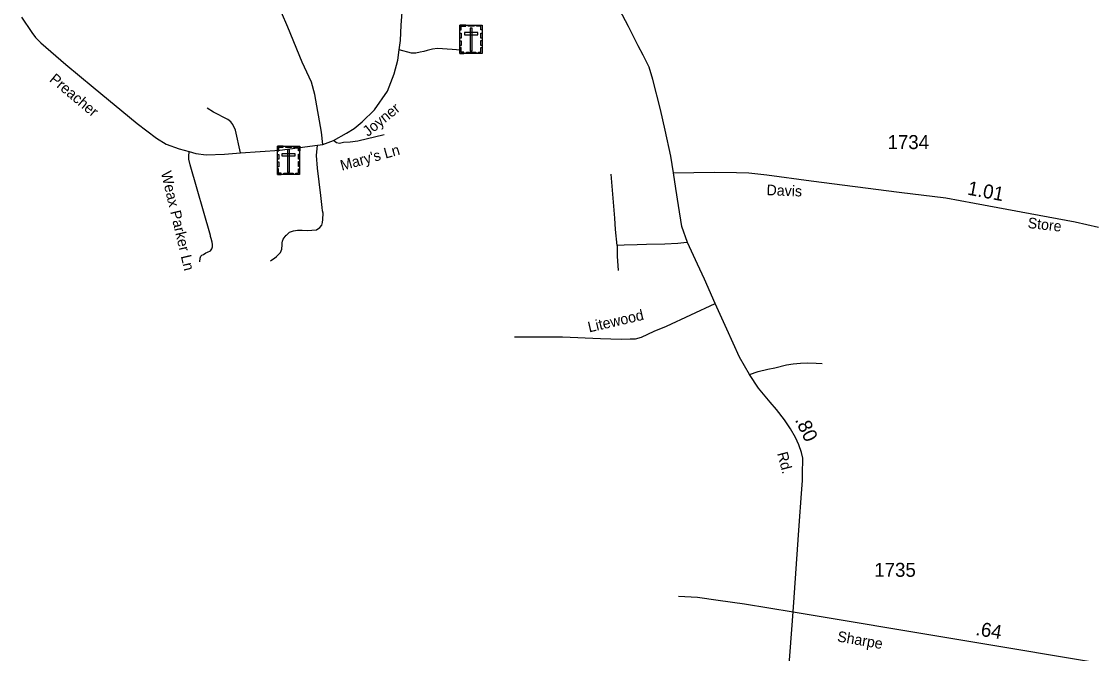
# Model space of a CAD drawing. Extents: x 2220236 to 2384410, y 720751 to 894131.
# Drawn here: x 2333549 to 2343156, y 771636 to 777294 of the extents above; entities that cross this region are included whole.
import ezdxf

# ---------------------------------------------------------------- set-up
doc = ezdxf.new("R2010")
doc.units = 0
doc.layers.add('Default', color=7, linetype='Continuous')

msp = doc.modelspace()

# ---------------------------------------------------------------- linework, layer by layer
at = {"layer": 'Default'}
for points in [[(2339387.6, 775938.6), (2339362.3, 776087.5), (2339311.6, 776320.1), (2339269.9, 776507.2), (2339202, 776774.3), (2339168.9, 776884.9), (2339115.9, 776991), (2339071.5, 777077.1), (2338984.1, 777249.4), (2338590.1, 777996.3)], [(2333549.2, 777333.4), (2333640.7, 777194.3), (2333674.8, 777150.1), (2333721.6, 777102.1), (2333945.6, 776908.2), (2334192.1, 776706.5), (2334584.1, 776381.3), (2334757.1, 776248.9), (2334846, 776196.2), (2334960.9, 776154.5), (2335049.7, 776130.8), (2335111.4, 776112.4), (2335203.5, 776101.4), (2335367.3, 776107.5), (2335511.2, 776117.2), (2335861.2, 776141.8), (2336199.4, 776185.7), (2336248, 776194.1), (2336341.6, 776229.1), (2336458.5, 776293.4), (2336527.7, 776336.3), (2336600.2, 776394.5), (2336710, 776503.3), (2336827.5, 776670.3), (2336886.3, 776825.4), (2336918.7, 776947.7), (2336931.2, 777038.9), (2336941.1, 777123.5), (2336949.9, 777262), (2336967.5, 777500.4)], [(2336248, 776194.1), (2336234.8, 776301.8), (2336176.8, 776638.9), (2336146.1, 776752.1), (2336063.3, 776929.4), (2335933.6, 777243.9), (2335877.9, 777373)], [(2337481.6, 777036.5), (2337405.4, 777043.6), (2337273.4, 777052.1), (2337229.5, 777045.5), (2337181.7, 777034.9), (2337151.7, 777024.5), (2337119.9, 777020.2), (2337080, 777011.7), (2337040, 777011.3), (2336931.2, 777038.9)], [(2335511.2, 776117.2), (2335464.2, 776322.5), (2335442.3, 776370.9), (2335424.7, 776395.1), (2335397.3, 776417), (2335268.8, 776480.8), (2335212.8, 776519.2)], [(2336795.1, 776279.7), (2336560.1, 776223.6), (2336490.9, 776214.9), (2336431.6, 776210.5), (2336395.4, 776202.8), (2336370.1, 776207.2), (2336341.6, 776229.1)], [(2335146.2, 775143.2), (2335147.9, 775175.3), (2335155.6, 775193.4), (2335163.5, 775201.2), (2335178.2, 775208.9), (2335199.3, 775221.8), (2335215.1, 775229.9), (2335241.9, 775241.9), (2335252.9, 775259.5), (2335258.4, 775278.2), (2335258.4, 775296.8), (2335255.1, 775319.9), (2335246.2, 775351), (2335242.4, 775369.9), (2335240.5, 775377.3), (2335060.7, 776009.9), (2335047.5, 776062.7), (2335046.4, 776085.8), (2335049.7, 776130.8)], [(2335778, 775150.7), (2335789.7, 775160.9), (2335813.6, 775175.1), (2335833.4, 775189.3), (2335866.9, 775225.7), (2335878.7, 775256), (2335882.2, 775293.9), (2335881.9, 775313.9), (2335885.8, 775328), (2335891.5, 775343.9), (2335901.6, 775357.1), (2335920.4, 775381.6), (2335921.3, 775382.4), (2335947.6, 775406.7), (2335983.4, 775421.1), (2336019.4, 775425.7), (2336061.2, 775425.9), (2336108.4, 775422.8), (2336191.6, 775430), (2336220.8, 775450.1), (2336237.3, 775469.9), (2336244.5, 775494.2), (2336248.1, 775520.3), (2336251.5, 775578.4), (2336245.3, 775598.2), (2336242.2, 775628.7), (2336230.7, 775736.9), (2336199.4, 775981.4), (2336191.7, 776094.5), (2336199.4, 776185.7)], [(2338881.8, 775287.5), (2338866.4, 775433.3), (2338861.1, 775532.9), (2338827.4, 775928.5)], [(2339387.6, 775938.6), (2339751.9, 775944.1), (2339949.8, 775942.6), (2340061.9, 775938), (2340222, 775921.9), (2340618.6, 775866.7), (2341405.5, 775766.2), (2341824.6, 775713.9), (2342081.5, 775668.1), (2342579.8, 775574.6), (2342981.9, 775500.6), (2343192.6, 775453.8)], [(2340458.3, 772010.4), (2340511.3, 772783), (2340533.8, 773068.4), (2340540.2, 773185.8), (2340540.2, 773240.5), (2340543.1, 773384.7), (2340532.6, 773436.7), (2340508.1, 773505.8), (2340477.5, 773570.1), (2340434.2, 773648.9), (2340379.5, 773727.7), (2340307.2, 773821), (2340251, 773886.9), (2340148.1, 774013.1), (2340066.2, 774135.3), (2339977.8, 774290.5), (2339863.7, 774538.3), (2339758.9, 774768.9), (2339664.4, 774987.4), (2339600.6, 775122.8), (2339511.3, 775316.9), (2339460.2, 775458.2), (2339432, 775646.6), (2339407.8, 775798.6), (2339387.6, 775938.6)], [(2339511.3, 775316.9), (2339479.1, 775311.5), (2339425.3, 775306.1), (2339309.6, 775300.7), (2339146.2, 775298.7), (2339060.1, 775294.7), (2338944.5, 775290.6), (2338881.8, 775287.5)], [(2338881.8, 775287.5), (2338883.4, 775192.6), (2338891.5, 775065.6)], [(2337962.6, 774472.2), (2338391.7, 774470.6), (2338731.6, 774455.1), (2338917.2, 774451.3), (2338997.5, 774452.9), (2339045.7, 774452.9), (2339098.8, 774467.4), (2339214.5, 774522.9), (2339323.7, 774567.9), (2339758.9, 774768.9)], [(2340066.2, 774135.3), (2340144.9, 774161.1), (2340231.7, 774182), (2340294.3, 774194.8), (2340397.2, 774220.7), (2340457.1, 774229.5), (2340522.9, 774234.2), (2340589, 774237.1), (2340662.9, 774235.9), (2340716.9, 774232.5)], [(2339431.4, 772150.3), (2339601.7, 772142.2), (2339784.9, 772113.3), (2340022.8, 772081.1), (2340458.3, 772010.4)], [(2340149.7, 769052.4), (2340170.6, 769284), (2340186.7, 769700.5), (2340196.3, 770015.6), (2340199.5, 770157.2), (2340228.5, 770654.8), (2340244.5, 770764.2), (2340281.5, 770910.5), (2340302.4, 770987.7), (2340314.8, 771025.8), (2340328.3, 771072), (2340342.6, 771113.9), (2340373.1, 771199.1), (2340383, 771243.6), (2340406.8, 771378.4), (2340414.9, 771458.8), (2340458.3, 772010.4)], [(2340458.3, 772010.4), (2343353.1, 771527.4), (2343572.9, 771495.1), (2343811.7, 771450.9)]]:
    msp.add_lwpolyline(points, dxfattribs=at)
for points in [[(2337475, 777262.3), (2337674.1, 777262.3), (2337674.1, 777007.7), (2337475, 777007.7)], [(2337475, 777219), (2337486.4, 777219), (2337486.4, 777251.2), (2337526.9, 777251.2), (2337526.9, 777262.3), (2337475, 777262.3)], [(2337549.1, 777262.3), (2337600.9, 777262.3), (2337600.9, 777250.9), (2337549.1, 777250.9)], [(2337674.2, 777218.9), (2337662.8, 777218.9), (2337662.8, 777251.1), (2337622.3, 777251.1), (2337622.3, 777262.3), (2337674.2, 777262.3)], [(2337475, 777144.8), (2337475, 777188.1), (2337486.4, 777188.1), (2337486.4, 777144.8)], [(2337515.8, 777194.2), (2337515.8, 777175.6), (2337633.6, 777175.6), (2337633.6, 777194.2)], [(2337584, 777233), (2337565.4, 777233), (2337565.4, 777030.2), (2337584, 777030.2)], [(2337662.8, 777145.9), (2337662.8, 777189.2), (2337674.1, 777189.2), (2337674.1, 777145.9)], [(2337475, 777077.6), (2337475, 777120.9), (2337486.4, 777120.9), (2337486.4, 777077.6)], [(2337662.7, 777079.9), (2337662.7, 777123.3), (2337674.1, 777123.3), (2337674.1, 777079.9)], [(2337508.1, 777007.7), (2337508.1, 777019.2), (2337486.1, 777019.2), (2337486.1, 777059.6), (2337475, 777059.6), (2337475, 777007.7)], [(2337532.5, 777019.1), (2337617.3, 777019.1), (2337617.3, 777007.8), (2337532.5, 777007.8)], [(2337641, 777007.7), (2337641, 777019.2), (2337663, 777019.2), (2337663, 777059.6), (2337674.1, 777059.6), (2337674.1, 777007.7)], [(2335840.6, 776178.5), (2336039.7, 776178.5), (2336039.7, 775923.9), (2335840.6, 775923.9)], [(2335840.6, 776135.2), (2335852, 776135.2), (2335852, 776167.4), (2335892.5, 776167.4), (2335892.5, 776178.5), (2335840.6, 776178.5)], [(2335840.6, 776061), (2335840.6, 776104.4), (2335852, 776104.4), (2335852, 776061)], [(2335881.4, 776110.5), (2335881.4, 776091.8), (2335999.2, 776091.8), (2335999.2, 776110.5)], [(2335914.7, 776178.5), (2335966.5, 776178.5), (2335966.5, 776167.1), (2335914.7, 776167.1)], [(2335949.6, 776149.2), (2335931, 776149.2), (2335931, 775946.4), (2335949.6, 775946.4)], [(2336039.8, 776135.1), (2336028.4, 776135.1), (2336028.4, 776167.3), (2335987.9, 776167.3), (2335987.9, 776178.5), (2336039.8, 776178.5)], [(2336028.4, 776062.1), (2336028.4, 776105.4), (2336039.7, 776105.4), (2336039.7, 776062.1)], [(2335840.6, 775993.8), (2335840.6, 776037.1), (2335852, 776037.1), (2335852, 775993.8)], [(2336028.3, 775996.1), (2336028.3, 776039.5), (2336039.7, 776039.5), (2336039.7, 775996.1)], [(2335873.7, 775923.9), (2335873.7, 775935.4), (2335851.7, 775935.4), (2335851.7, 775975.8), (2335840.6, 775975.8), (2335840.6, 775923.9)], [(2335898.1, 775935.4), (2335982.9, 775935.4), (2335982.9, 775924), (2335898.1, 775924)], [(2336006.6, 775923.9), (2336006.6, 775935.4), (2336028.6, 775935.4), (2336028.6, 775975.8), (2336039.7, 775975.8), (2336039.7, 775923.9)]]:
    msp.add_lwpolyline(points, close=True, dxfattribs=at)

# ---------------------------------------------------------------- texts
for s, height, rotation, p in [('Preacher', 95, 320.09419, (2333793, 776764.1)), ('Joyner', 95, 39.20523, (2336651.2, 776259)), ("Mary's Ln", 95, 15.59979, (2336417.9, 775957)), ('Weax Parker Ln', 95, 283.38687, (2334796.9, 775942)), ('Davis', 95, 357.65033, (2340217.7, 775739.9)), ('1.01', 125, 349.36901, (2342011.6, 775744.8)), ('Store', 95, 353.49161, (2342553.6, 775446.3)), ('Litewood', 95, 13.09199, (2338631.5, 774509.9)), ('.80', 125, 295.39339, (2340471.3, 773728.7)), ('Rd.', 95, 284.75284, (2340313.7, 773428.1)), ('.64', 125, 350.52777, (2342085.2, 771802.3)), ('Sharpe', 95, 350.17012, (2340847.1, 771745.8))]:
    msp.add_text(s, height=height, rotation=rotation, dxfattribs=at).set_placement(p)
for s, p in [('1734', (2341302.5, 776151.7)), ('1735', (2341183.7, 772323.1))]:
    msp.add_text(s, height=125, dxfattribs=at).set_placement(p)

doc.saveas('drawing.dxf')
